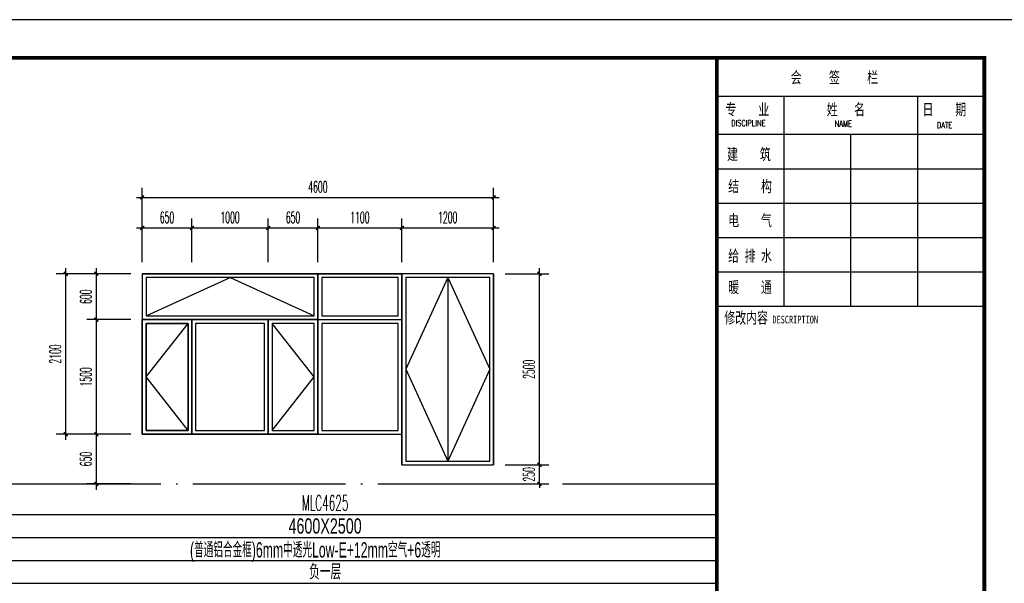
# Model space of a CAD drawing. Extents: x 1779708 to 7299578, y -1121471 to 88434.
# Tile 869 of 1056: x 6588846 to 6601736, y -951525 to -944150. Entities that reach past the tile are written whole.
import ezdxf
from ezdxf.enums import TextEntityAlignment as Align

# ---------------------------------------------------------------- set-up
doc = ezdxf.new("R2010")
doc.units = 0
doc.header["$LTSCALE"] = 1000
doc.header["$MEASUREMENT"] = 0
doc.linetypes.add('DOTE', pattern=[2.42, 2, -0.2, 0.02, -0.2])
doc.layers.get('0').update_dxf_attribs({"linetype": 'CONTINUOUS'})
doc.layers.get('Defpoints').update_dxf_attribs({"linetype": 'CONTINUOUS'})
for name, color, linetype in [('DOTE', 1, 'DOTE'), ('NONE', 7, 'CONTINUOUS'), ('PUB_DIM', 3, 'CONTINUOUS'), ('PUB_TAB', 7, 'CONTINUOUS'), ('PUB_TEXT', 7, 'CONTINUOUS'), ('PUB_TITLE', 4, 'CONTINUOUS'), ('WINDOW', 2, 'CONTINUOUS'), ('可见线', 6, 'CONTINUOUS'), ('立面填充图例灰瓦', 8, 'CONTINUOUS'), ('立面细线', 114, 'CONTINUOUS'), ('通-图框－文字', 4, 'CONTINUOUS')]:
    doc.layers.add(name, color=color, linetype=linetype)
doc.styles.add('-宋体', font='simhei.ttf', dxfattribs={"width": 0.7})
doc.styles.add('_TCH_DIM_T3', font='SIMPLEX.shx', dxfattribs={"width": 0.494118, "bigfont": 'GBCBIG.shx'})
doc.styles.add('dim_font', font='SIMPLEX.shx', dxfattribs={"width": 0.8})
doc.styles.add('仿宋', font='txt', dxfattribs={"width": 0.7})
doc.styles.add('华正字体', font='huazheng.shx', dxfattribs={"width": 0.7, "bigfont": 'hztxt.shx'})
doc.dimstyles.new('_TCH_ARCH&&50', dxfattribs={"dimtxt": 148.75, "dimasz": 50, "dimexe": 125, "dimexo": 150, "dimgap": 63.125, "dimtad": 1, "dimdec": 0, "dimzin": 0, "dimdsep": 46, "dimtxsty": '_TCH_DIM_T3', "dimblk": 'ARCHTICK', "dimcen": 0.09, "dimdle": 75, "dimclrt": 7, "dimazin": 2, "dimtfac": 1, "dimtdec": 0, "dimtix": 1, "dimtmove": 2, "dimatfit": 3, "dimfxl": 250, "dimtolj": 1, "dimtzin": 0, "dimarcsym": 0})

# ---------------------------------------------------------------- blocks, each defined once
blk = doc.blocks.new('A$C3D8761CE')
at = {"layer": 'PUB_TITLE'}
for p, q in [((76100, 57400), (83100, 57400)), ((77850, 57400), (77850, 51900)), ((81350, 57400), (81350, 51900)), ((76100, 56400), (83100, 56400)), ((79600, 56400), (79600, 51900)), ((76100, 55500), (83100, 55500)), ((76100, 54600), (83100, 54600)), ((76100, 53700), (83100, 53700)), ((76100, 52800), (83100, 52800)), ((76100, 51900), (83100, 51900))]:
    blk.add_line(p, q, dxfattribs=at)
blk.add_lwpolyline([(0, 0), (84100, 0), (84100, 59400), (0, 59400)], close=True, dxfattribs=at)
at = {"layer": 'PUB_TITLE', "const_width": 100}
blk.add_lwpolyline([(2500, 1000), (83100, 1000), (83100, 58400), (2500, 58400)], close=True, dxfattribs=at)
blk.add_lwpolyline([(76100, 58400), (76100, 1000)], dxfattribs=at)
at = {"layer": '通-图框－文字'}
for s, height, style, width, p in [('会     签     栏', 300, '仿宋', 0.7, (78032, 57738)), ('专    业', 300, '仿宋', 0.7, (76326, 56902)), ('姓   名   ', 300, '仿宋', 0.7, (78975, 56902)), ('日    期', 300, '仿宋', 0.7, (81484, 56902)), ('建    筑', 300, '仿宋', 0.7, (76367, 55729)), ('结    构', 300, '仿宋', 0.7, (76396, 54891)), ('电    气', 300, '仿宋', 0.7, (76396, 53999)), ('给 排 水', 300, '仿宋', 0.7, (76396, 53070)), ('暖    通', 300, '仿宋', 0.7, (76396, 52250)), ('修改内容', 300, '仿宋', 0.7, (76292, 51452)), ('DESCRIPTION', 200, '-宋体', 0.8, (77552, 51452))]:
    blk.add_text(s, height=height, dxfattribs=dict(at, style=style, width=width)).set_placement(p)
at = {"layer": '通-图框－文字', "color": 4, "style": 'dim_font', "width": 0.65}
for s, p in [('DISCIPLINE', (76475, 56615)), ('NAME', (79185, 56599)), ('DATE', (81860, 56561))]:
    blk.add_text(s, height=160, dxfattribs=at).set_placement(p)
blk = doc.blocks.new('_ArchTick')
at = {"color": 0, "linetype": 'ByBlock', "const_width": 0.4}
blk.add_lwpolyline([(-0.5, -0.5), (0.5, 0.5)], dxfattribs=at)
blk = doc.blocks.new('*D2958')
at = {"layer": 'Defpoints', "color": 0, "transparency": 16777216}
for p in [(6595050, -949975), (6595650, -949975), (6595050, -950225)]:
    blk.add_point(p, dxfattribs=at)
at = {"layer": 'PUB_DIM', "color": 0, "lineweight": -2, "transparency": 16777216}
for p, q in [((6595650, -949975), (6595650, -949925)), ((6595200, -949975), (6595775, -949975)), ((6595650, -950225), (6595650, -949975)), ((6595200, -950225), (6595775, -950225)), ((6595650, -950225), (6595650, -950275))]:
    blk.add_line(p, q, dxfattribs=at)
at = {"layer": 'PUB_DIM', "color": 0, "lineweight": -2, "transparency": 16777216, "xscale": 50, "yscale": 50, "zscale": 50}
for p, rotation in [((6595650, -949975), 270), ((6595650, -950225), 90)]:
    blk.add_blockref('_ArchTick', p, dxfattribs=dict(at, rotation=rotation))
at = {"layer": 'PUB_DIM', "color": 7, "transparency": 16777216, "insert": (6595513, -950100), "char_height": 148.8, "attachment_point": 5, "rotation": 90, "style": '_TCH_DIM_T3'}
blk.add_mtext('\\A1;250', dxfattribs=at)
blk = doc.blocks.new('*D2959')
at = {"layer": 'Defpoints', "color": 0, "transparency": 16777216}
for p in [(6595050, -947475), (6595650, -947475), (6595050, -949975)]:
    blk.add_point(p, dxfattribs=at)
at = {"layer": 'PUB_DIM', "color": 0, "lineweight": -2, "transparency": 16777216}
for p, q in [((6595200, -947475), (6595775, -947475)), ((6595650, -950050), (6595650, -947400)), ((6595200, -949975), (6595775, -949975))]:
    blk.add_line(p, q, dxfattribs=at)
at = {"layer": 'PUB_DIM', "color": 0, "lineweight": -2, "transparency": 16777216, "xscale": 50, "yscale": 50, "zscale": 50}
for p, rotation in [((6595650, -947475), 90), ((6595650, -949975), 270)]:
    blk.add_blockref('_ArchTick', p, dxfattribs=dict(at, rotation=rotation))
at = {"layer": 'PUB_DIM', "color": 7, "transparency": 16777216, "insert": (6595513, -948725), "char_height": 148.8, "attachment_point": 5, "rotation": 90, "style": '_TCH_DIM_T3'}
blk.add_mtext('\\A1;2500', dxfattribs=at)
blk = doc.blocks.new('*D2960')
at = {"layer": 'Defpoints', "color": 0, "transparency": 16777216}
for p in [(6591100, -946875), (6590450, -947475), (6591100, -947475)]:
    blk.add_point(p, dxfattribs=at)
at = {"layer": 'PUB_DIM', "color": 0, "lineweight": -2, "transparency": 16777216}
for p, q in [((6590450, -947325), (6590450, -946750)), ((6591100, -947325), (6591100, -946750)), ((6590375, -946875), (6591175, -946875))]:
    blk.add_line(p, q, dxfattribs=at)
at = {"layer": 'PUB_DIM', "color": 0, "lineweight": -2, "transparency": 16777216, "xscale": 50, "yscale": 50, "zscale": 50, "rotation": 180}
blk.add_blockref('_ArchTick', (6590450, -946875), dxfattribs=at)
at = {"layer": 'PUB_DIM', "color": 0, "lineweight": -2, "transparency": 16777216, "xscale": 50, "yscale": 50, "zscale": 50}
blk.add_blockref('_ArchTick', (6591100, -946875), dxfattribs=at)
at = {"layer": 'PUB_DIM', "color": 7, "transparency": 16777216, "insert": (6590775, -946737), "char_height": 148.8, "attachment_point": 5, "style": '_TCH_DIM_T3'}
blk.add_mtext('\\A1;650', dxfattribs=at)
blk = doc.blocks.new('*D2961')
at = {"layer": 'Defpoints', "color": 0, "transparency": 16777216}
for p in [(6592100, -946875), (6591100, -947475), (6592100, -947475)]:
    blk.add_point(p, dxfattribs=at)
at = {"layer": 'PUB_DIM', "color": 0, "lineweight": -2, "transparency": 16777216}
for p, q in [((6591100, -947325), (6591100, -946750)), ((6592100, -947325), (6592100, -946750)), ((6591025, -946875), (6592175, -946875))]:
    blk.add_line(p, q, dxfattribs=at)
at = {"layer": 'PUB_DIM', "color": 0, "lineweight": -2, "transparency": 16777216, "xscale": 50, "yscale": 50, "zscale": 50, "rotation": 180}
blk.add_blockref('_ArchTick', (6591100, -946875), dxfattribs=at)
at = {"layer": 'PUB_DIM', "color": 0, "lineweight": -2, "transparency": 16777216, "xscale": 50, "yscale": 50, "zscale": 50}
blk.add_blockref('_ArchTick', (6592100, -946875), dxfattribs=at)
at = {"layer": 'PUB_DIM', "color": 7, "transparency": 16777216, "insert": (6591600, -946737), "char_height": 148.8, "attachment_point": 5, "style": '_TCH_DIM_T3'}
blk.add_mtext('\\A1;1000', dxfattribs=at)
blk = doc.blocks.new('*D2962')
at = {"layer": 'Defpoints', "color": 0, "transparency": 16777216}
for p in [(6592750, -946875), (6592100, -947475), (6592750, -947475)]:
    blk.add_point(p, dxfattribs=at)
at = {"layer": 'PUB_DIM', "color": 0, "lineweight": -2, "transparency": 16777216}
for p, q in [((6592100, -947325), (6592100, -946750)), ((6592750, -947325), (6592750, -946750)), ((6592025, -946875), (6592825, -946875))]:
    blk.add_line(p, q, dxfattribs=at)
at = {"layer": 'PUB_DIM', "color": 0, "lineweight": -2, "transparency": 16777216, "xscale": 50, "yscale": 50, "zscale": 50, "rotation": 180}
blk.add_blockref('_ArchTick', (6592100, -946875), dxfattribs=at)
at = {"layer": 'PUB_DIM', "color": 0, "lineweight": -2, "transparency": 16777216, "xscale": 50, "yscale": 50, "zscale": 50}
blk.add_blockref('_ArchTick', (6592750, -946875), dxfattribs=at)
at = {"layer": 'PUB_DIM', "color": 7, "transparency": 16777216, "insert": (6592425, -946737), "char_height": 148.8, "attachment_point": 5, "style": '_TCH_DIM_T3'}
blk.add_mtext('\\A1;650', dxfattribs=at)
blk = doc.blocks.new('*D2963')
at = {"layer": 'Defpoints', "color": 0, "transparency": 16777216}
for p in [(6593850, -946875), (6592750, -947475), (6593850, -947475)]:
    blk.add_point(p, dxfattribs=at)
at = {"layer": 'PUB_DIM', "color": 0, "lineweight": -2, "transparency": 16777216}
for p, q in [((6592750, -947325), (6592750, -946750)), ((6593850, -947325), (6593850, -946750)), ((6592675, -946875), (6593925, -946875))]:
    blk.add_line(p, q, dxfattribs=at)
at = {"layer": 'PUB_DIM', "color": 0, "lineweight": -2, "transparency": 16777216, "xscale": 50, "yscale": 50, "zscale": 50, "rotation": 180}
blk.add_blockref('_ArchTick', (6592750, -946875), dxfattribs=at)
at = {"layer": 'PUB_DIM', "color": 0, "lineweight": -2, "transparency": 16777216, "xscale": 50, "yscale": 50, "zscale": 50}
blk.add_blockref('_ArchTick', (6593850, -946875), dxfattribs=at)
at = {"layer": 'PUB_DIM', "color": 7, "transparency": 16777216, "insert": (6593300, -946737), "char_height": 148.8, "attachment_point": 5, "style": '_TCH_DIM_T3'}
blk.add_mtext('\\A1;1100', dxfattribs=at)
blk = doc.blocks.new('*D2964')
at = {"layer": 'Defpoints', "color": 0, "transparency": 16777216}
for p in [(6595050, -946875), (6593850, -947475), (6595050, -947475)]:
    blk.add_point(p, dxfattribs=at)
at = {"layer": 'PUB_DIM', "color": 0, "lineweight": -2, "transparency": 16777216}
for p, q in [((6593850, -947325), (6593850, -946750)), ((6595050, -947325), (6595050, -946750)), ((6593775, -946875), (6595125, -946875))]:
    blk.add_line(p, q, dxfattribs=at)
at = {"layer": 'PUB_DIM', "color": 0, "lineweight": -2, "transparency": 16777216, "xscale": 50, "yscale": 50, "zscale": 50, "rotation": 180}
blk.add_blockref('_ArchTick', (6593850, -946875), dxfattribs=at)
at = {"layer": 'PUB_DIM', "color": 0, "lineweight": -2, "transparency": 16777216, "xscale": 50, "yscale": 50, "zscale": 50}
blk.add_blockref('_ArchTick', (6595050, -946875), dxfattribs=at)
at = {"layer": 'PUB_DIM', "color": 7, "transparency": 16777216, "insert": (6594450, -946737), "char_height": 148.8, "attachment_point": 5, "style": '_TCH_DIM_T3'}
blk.add_mtext('\\A1;1200', dxfattribs=at)
blk = doc.blocks.new('*D2965')
at = {"layer": 'Defpoints', "color": 0, "transparency": 16777216}
for p in [(6595050, -946475), (6590450, -947325), (6595050, -947325)]:
    blk.add_point(p, dxfattribs=at)
at = {"layer": 'PUB_DIM', "color": 0, "lineweight": -2, "transparency": 16777216}
for p, q in [((6590450, -947175), (6590450, -946350)), ((6595050, -947175), (6595050, -946350)), ((6590375, -946475), (6595125, -946475))]:
    blk.add_line(p, q, dxfattribs=at)
at = {"layer": 'PUB_DIM', "color": 0, "lineweight": -2, "transparency": 16777216, "xscale": 50, "yscale": 50, "zscale": 50, "rotation": 180}
blk.add_blockref('_ArchTick', (6590450, -946475), dxfattribs=at)
at = {"layer": 'PUB_DIM', "color": 0, "lineweight": -2, "transparency": 16777216, "xscale": 50, "yscale": 50, "zscale": 50}
blk.add_blockref('_ArchTick', (6595050, -946475), dxfattribs=at)
at = {"layer": 'PUB_DIM', "color": 7, "transparency": 16777216, "insert": (6592750, -946338), "char_height": 148.8, "attachment_point": 5, "style": '_TCH_DIM_T3'}
blk.add_mtext('\\A1;4600', dxfattribs=at)
blk = doc.blocks.new('*D3122')
at = {"layer": 'Defpoints', "color": 0, "transparency": 16777216}
for p in [(6589850, -949575), (6590450, -949575), (6590450, -950225)]:
    blk.add_point(p, dxfattribs=at)
at = {"layer": 'PUB_DIM', "color": 0, "lineweight": -2, "transparency": 16777216}
for p, q in [((6589850, -950300), (6589850, -949500)), ((6590300, -949575), (6589725, -949575)), ((6590300, -950225), (6589725, -950225))]:
    blk.add_line(p, q, dxfattribs=at)
at = {"layer": 'PUB_DIM', "color": 0, "lineweight": -2, "transparency": 16777216, "xscale": 50, "yscale": 50, "zscale": 50}
for p, rotation in [((6589850, -949575), 90), ((6589850, -950225), 270)]:
    blk.add_blockref('_ArchTick', p, dxfattribs=dict(at, rotation=rotation))
at = {"layer": 'PUB_DIM', "color": 7, "transparency": 16777216, "insert": (6589712, -949900), "char_height": 148.8, "attachment_point": 5, "rotation": 90, "style": '_TCH_DIM_T3'}
blk.add_mtext('\\A1;650', dxfattribs=at)
blk = doc.blocks.new('*D3123')
at = {"layer": 'Defpoints', "color": 0, "transparency": 16777216}
for p in [(6589850, -948075), (6590450, -948075), (6590450, -949575)]:
    blk.add_point(p, dxfattribs=at)
at = {"layer": 'PUB_DIM', "color": 0, "lineweight": -2, "transparency": 16777216}
for p, q in [((6590300, -948075), (6589725, -948075)), ((6589850, -949650), (6589850, -948000)), ((6590300, -949575), (6589725, -949575))]:
    blk.add_line(p, q, dxfattribs=at)
at = {"layer": 'PUB_DIM', "color": 0, "lineweight": -2, "transparency": 16777216, "xscale": 50, "yscale": 50, "zscale": 50}
for p, rotation in [((6589850, -948075), 90), ((6589850, -949575), 270)]:
    blk.add_blockref('_ArchTick', p, dxfattribs=dict(at, rotation=rotation))
at = {"layer": 'PUB_DIM', "color": 7, "transparency": 16777216, "insert": (6589712, -948825), "char_height": 148.8, "attachment_point": 5, "rotation": 90, "style": '_TCH_DIM_T3'}
blk.add_mtext('\\A1;1500', dxfattribs=at)
blk = doc.blocks.new('*D3124')
at = {"layer": 'Defpoints', "color": 0, "transparency": 16777216}
for p in [(6589850, -947475), (6590450, -947475), (6590450, -948075)]:
    blk.add_point(p, dxfattribs=at)
at = {"layer": 'PUB_DIM', "color": 0, "lineweight": -2, "transparency": 16777216}
for p, q in [((6590300, -947475), (6589725, -947475)), ((6589850, -948150), (6589850, -947400)), ((6590300, -948075), (6589725, -948075))]:
    blk.add_line(p, q, dxfattribs=at)
at = {"layer": 'PUB_DIM', "color": 0, "lineweight": -2, "transparency": 16777216, "xscale": 50, "yscale": 50, "zscale": 50}
for p, rotation in [((6589850, -947475), 90), ((6589850, -948075), 270)]:
    blk.add_blockref('_ArchTick', p, dxfattribs=dict(at, rotation=rotation))
at = {"layer": 'PUB_DIM', "color": 7, "transparency": 16777216, "insert": (6589712, -947775), "char_height": 148.8, "attachment_point": 5, "rotation": 90, "style": '_TCH_DIM_T3'}
blk.add_mtext('\\A1;600', dxfattribs=at)
blk = doc.blocks.new('*D3125')
at = {"layer": 'Defpoints', "color": 0, "transparency": 16777216}
for p in [(6589450, -947475), (6590300, -947475), (6590300, -949575)]:
    blk.add_point(p, dxfattribs=at)
at = {"layer": 'PUB_DIM', "color": 0, "lineweight": -2, "transparency": 16777216}
for p, q in [((6590150, -947475), (6589325, -947475)), ((6589450, -949650), (6589450, -947400)), ((6590150, -949575), (6589325, -949575))]:
    blk.add_line(p, q, dxfattribs=at)
at = {"layer": 'PUB_DIM', "color": 0, "lineweight": -2, "transparency": 16777216, "xscale": 50, "yscale": 50, "zscale": 50}
for p, rotation in [((6589450, -947475), 90), ((6589450, -949575), 270)]:
    blk.add_blockref('_ArchTick', p, dxfattribs=dict(at, rotation=rotation))
at = {"layer": 'PUB_DIM', "color": 7, "transparency": 16777216, "insert": (6589312, -948525), "char_height": 148.8, "attachment_point": 5, "rotation": 90, "style": '_TCH_DIM_T3'}
blk.add_mtext('\\A1;2100', dxfattribs=at)

msp = doc.modelspace()

# ---------------------------------------------------------------- linework, layer by layer
at = {"layer": 'DOTE'}
msp.add_line((6562073.1, -950225.2), (6597973.1, -950225.2), dxfattribs=at)
at = {"layer": 'PUB_TAB'}
for p, q in [((6561173.1, -950625.2), (6597973.1, -950625.2)), ((6561173.1, -950925.2), (6597973.1, -950925.2)), ((6561173.1, -951225.2), (6597973.1, -951225.2)), ((6561173.1, -951525.2), (6597973.1, -951525.2))]:
    msp.add_line(p, q, dxfattribs=at)
at = {"layer": 'WINDOW'}
for p, q in [((6590450, -947475.2), (6593850, -947475.2)), ((6593850, -949975.2), (6593850, -947475.2)), ((6595050, -947475.2), (6593850, -947475.2)), ((6595050, -947475.2), (6595050, -949975.2)), ((6594450, -947525.2), (6594450, -949925.2)), ((6590450, -948975.2), (6590450, -949575.2)), ((6593850, -949975.2), (6595050, -949975.2))]:
    msp.add_line(p, q, dxfattribs=at)
for points in [[(6590450, -948075.2), (6592750, -948075.2), (6592750, -947475.2), (6590450, -947475.2)], [(6592750, -949575.2), (6593850, -949575.2), (6593850, -947475.2), (6592750, -947475.2)], [(6592750, -948075.2), (6593850, -948075.2), (6593850, -947475.2), (6592750, -947475.2)], [(6593850, -949975.2), (6595050, -949975.2), (6595050, -947475.2), (6593850, -947475.2)], [(6592750, -949575.2), (6590450, -949575.2), (6590450, -948075.2), (6592750, -948075.2)], [(6590450, -949575.2), (6591100, -949575.2), (6591100, -948075.2), (6590450, -948075.2)], [(6592100, -948075.2), (6591100, -948075.2), (6591100, -949575.2), (6592100, -949575.2)], [(6592100, -949575.2), (6592750, -949575.2), (6592750, -948075.2), (6592100, -948075.2)]]:
    msp.add_lwpolyline(points, close=True, dxfattribs=at)
at = {"layer": '立面填充图例灰瓦'}
msp.add_line((6593850, -947475.2), (6593850, -949975.2), dxfattribs=at)
at = {"layer": '立面细线'}
for points in [[(6590500, -948025.2), (6592700, -948025.2), (6592700, -947525.2), (6590500, -947525.2)], [(6592800, -948025.2), (6593800, -948025.2), (6593800, -947525.2), (6592800, -947525.2)], [(6593900, -949925.2), (6595000, -949925.2), (6595000, -947525.2), (6593900, -947525.2)], [(6590500, -949525.2), (6591050, -949525.2), (6591050, -948125.2), (6590500, -948125.2)], [(6592050, -948125.2), (6591150, -948125.2), (6591150, -949525.2), (6592050, -949525.2)], [(6592150, -949525.2), (6592700, -949525.2), (6592700, -948125.2), (6592150, -948125.2)], [(6592800, -949525.2), (6593800, -949525.2), (6593800, -948125.2), (6592800, -948125.2)]]:
    msp.add_lwpolyline(points, close=True, dxfattribs=at)
for points in [[(6590500, -948025.2), (6591600, -947525.2), (6592700, -948025.2)], [(6594450, -947525.2), (6593900, -948725.2), (6594450, -949925.2)], [(6594450, -947525.2), (6595000, -948725.2), (6594450, -949925.2)], [(6591050, -949525.2), (6590500, -949525.2), (6590500, -948125.2), (6591050, -948125.2), (6591050, -949525.2), (6590500, -948825.2), (6591050, -948125.2)], [(6592150, -949525.2), (6592700, -949525.2), (6592700, -948125.2), (6592150, -948125.2), (6592150, -949525.2), (6592700, -948825.2), (6592150, -948125.2)]]:
    msp.add_lwpolyline(points, dxfattribs=at)

# ---------------------------------------------------------------- block references
at = {"layer": '可见线', "xscale": 0.5, "yscale": 0.5, "zscale": 0.5}
msp.add_blockref('A$C3D8761CE', (6559923.1, -973850.2), dxfattribs=at)

# ---------------------------------------------------------------- texts
at = {"layer": 'NONE', "style": 'dim_font', "width": 0.5}
msp.add_text('MLC4625', height=200, dxfattribs=at).set_placement((6592540.8, -950574))
at = {"layer": 'PUB_TAB', "style": '华正字体', "width": 0.7}
for s, p in [('4600X2500', (6592844.5, -950875.2)), ('负一层', (6592844.5, -951475.2))]:
    msp.add_text(s, height=200, dxfattribs=at).set_placement(p, align=Align.CENTER)
at = {"layer": 'PUB_TEXT', "style": '华正字体', "width": 0.6}
msp.add_text('(普通铝合金框)6mm中透光Low-E+12mm空气+6透明', height=200, dxfattribs=at).set_placement((6592715.1, -951187.8), align=Align.CENTER)

# ---------------------------------------------------------------- dimensions: what is measured, and where the dimension line sits
at = {"layer": 'PUB_DIM'}
for p1, p2, distance, picture, middle in [((6590450, -947325.2), (6595050, -947325.2), 850.1, '*D2965', (6592750, -946337.6)), ((6590450, -947475.2), (6591100, -947475.2), 600.5, '*D2960', (6590775, -946737.2)), ((6591100, -947475.2), (6592100, -947475.2), 600.5, '*D2961', (6591600, -946737.2)), ((6592100, -947475.2), (6592750, -947475.2), 600.5, '*D2962', (6592425, -946737.2)), ((6592750, -947475.2), (6593850, -947475.2), 600.5, '*D2963', (6593300, -946737.2)), ((6593850, -947475.2), (6595050, -947475.2), 600.5, '*D2964', (6594450, -946737.2)), ((6590300, -949575.2), (6590300, -947475.2), 850.1, '*D3125', (6589312.5, -948525.2)), ((6590450, -948075.2), (6590450, -947475.2), 600.1, '*D3124', (6589712.5, -947775.2)), ((6595050, -949975.2), (6595050, -947475.2), -600.1, '*D2959', (6595512.7, -948725.2)), ((6590450, -949575.2), (6590450, -948075.2), 600.1, '*D3123', (6589712.5, -948825.2)), ((6590450, -950225.2), (6590450, -949575.2), 600.1, '*D3122', (6589712.5, -949900.2)), ((6595050, -950225.2), (6595050, -949975.2), -600.1, '*D2958', (6595512.7, -950100.2))]:
    dim = msp.add_aligned_dim(p1=p1, p2=p2, distance=distance, dimstyle='_TCH_ARCH&&50', dxfattribs=at)
    dim.commit()
    dim.dimension.update_dxf_attribs({"geometry": picture, "text_midpoint": middle})

doc.saveas('drawing.dxf')
